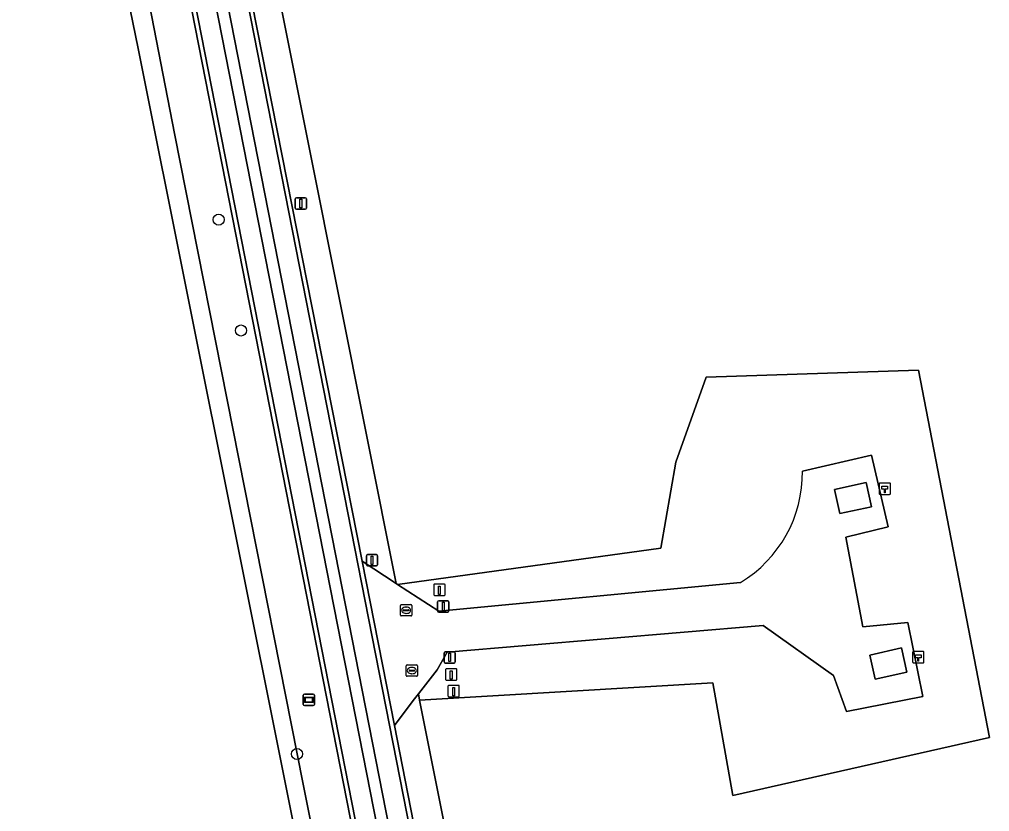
# Model space of a CAD drawing. Extents: x 160203 to 161530, y 379528 to 381797.
# Drawn here: x 160875 to 160960.7, y 379997.6 to 380067.5 of the extents above; entities that cross this region are included whole.
import ezdxf

# ---------------------------------------------------------------- set-up
doc = ezdxf.new("R2010")
doc.units = 0
for name, color, linetype in [('IMGEO_Afsluitpaal', 7, 'Continuous'), ('IMGEO_Berm_groen', 7, 'Continuous'), ('IMGEO_Berm_open', 7, 'Continuous'), ('IMGEO_Boom', 7, 'Continuous'), ('IMGEO_Brandkraan', 7, 'Continuous'), ('IMGEO_Groenvoorziening', 7, 'Continuous'), ('IMGEO_Hectometerpaal', 7, 'Continuous'), ('IMGEO_Informatiebord', 7, 'Continuous'), ('IMGEO_Lichtmast', 7, 'Continuous'), ('IMGEO_Loofbos', 7, 'Continuous'), ('IMGEO_Paal', 7, 'Continuous'), ('IMGEO_Rijbaan_lokaal_gesloten', 7, 'Continuous'), ('IMGEO_Rijbaan_lokaal_halfverhard', 7, 'Continuous'), ('IMGEO_Rijbaan_lokaal_open', 7, 'Continuous'), ('IMGEO_Terreindeel_gesloten', 7, 'Continuous'), ('IMGEO_Waterloop', 7, 'Continuous')]:
    doc.layers.add(name, color=color, linetype=linetype)

msp = doc.modelspace()

# ---------------------------------------------------------------- linework, layer by layer
at = {"layer": 'IMGEO_Afsluitpaal'}
for p, q in [((160911.916, 380015.283), (160911.916, 380016.083)), ((160911.916, 380016.083), (160911.916, 380015.283)), ((160912.016, 380016.183), (160912.806, 380016.183)), ((160912.806, 380016.183), (160912.016, 380016.183)), ((160912.906, 380016.083), (160912.906, 380015.283)), ((160912.906, 380015.283), (160912.906, 380016.083)), ((160912.806, 380015.183), (160912.016, 380015.183)), ((160912.016, 380015.183), (160912.806, 380015.183)), ((160912.49, 380010.789), (160912.49, 380011.589)), ((160912.49, 380011.589), (160912.49, 380010.789)), ((160912.59, 380011.689), (160913.38, 380011.689)), ((160913.38, 380011.689), (160912.59, 380011.689)), ((160913.48, 380011.589), (160913.48, 380010.789)), ((160913.48, 380010.789), (160913.48, 380011.589)), ((160913.38, 380010.689), (160912.59, 380010.689)), ((160912.59, 380010.689), (160913.38, 380010.689))]:
    msp.add_line(p, q, dxfattribs=at)
for points in [[(160912.336, 380016.058), (160912.486, 380016.058), (160912.486, 380015.308), (160912.336, 380015.308), (160912.336, 380016.058)], [(160912.91, 380011.564), (160913.06, 380011.564), (160913.06, 380010.814), (160912.91, 380010.814), (160912.91, 380011.564)]]:
    msp.add_lwpolyline(points, dxfattribs=at)
for centre, start, end in [((160912.016, 380016.083), 90, 180), ((160912.016, 380016.083), 90, 180), ((160912.806, 380016.083), 0, 90), ((160912.806, 380016.083), 360, 90), ((160912.016, 380015.283), 180, 270), ((160912.016, 380015.283), 180, 270), ((160912.806, 380015.283), 270, 0), ((160912.806, 380015.283), 270, 0), ((160912.59, 380011.589), 90, 180), ((160912.59, 380011.589), 90, 180), ((160913.38, 380011.589), 0, 90), ((160913.38, 380011.589), 360, 90), ((160912.59, 380010.789), 180, 270), ((160912.59, 380010.789), 180, 270), ((160913.38, 380010.789), 270, 0), ((160913.38, 380010.789), 270, 0)]:
    msp.add_arc(centre, 0.1, start, end, dxfattribs=at)
at = {"layer": 'IMGEO_Berm_groen'}
msp.add_lwpolyline([(160895.533, 380081.45), (160893.315, 380080.226), (160905.256, 380019.672), (160908.269, 380017.71)], close=True, dxfattribs=at)
at = {"layer": 'IMGEO_Berm_open'}
msp.add_lwpolyline([(160867.75, 380199.041), (160861.56, 380230.469), (160858.975, 380243.591), (160857.899, 380243.338), (160860.551, 380229.96), (160866.722, 380198.834), (160874.382, 380160.192), (160915.855, 379949.015), (160917.449, 379940.569), (160918.479, 379940.789), (160916.864, 379949.182), (160891.303, 380079.455)], close=True, dxfattribs=at)
at = {"layer": 'IMGEO_Boom'}
for centre in [(160892.58, 380049.834), (160894.553, 380040.042), (160899.498, 380002.662)]:
    msp.add_circle(centre, 0.489, dxfattribs=at)
at = {"layer": 'IMGEO_Brandkraan'}
for p, q in [((160908.635, 380014.919), (160908.635, 380015.771)), ((160908.71, 380015.845), (160909.562, 380015.845)), ((160909.123, 380015.625), (160909.148, 380015.625)), ((160909.636, 380015.771), (160909.636, 380014.919)), ((160909.562, 380014.845), (160908.71, 380014.845)), ((160908.894, 380015.339), (160908.894, 380015.351)), ((160909.332, 380015.302), (160908.934, 380015.302)), ((160908.937, 380015.388), (160909.335, 380015.388)), ((160909.146, 380015.065), (160909.121, 380015.065)), ((160909.378, 380015.351), (160909.378, 380015.339)), ((160909.141, 380009.593), (160909.141, 380010.445)), ((160909.216, 380010.519), (160910.068, 380010.519)), ((160910.142, 380010.445), (160910.142, 380009.593)), ((160910.068, 380009.519), (160909.216, 380009.519)), ((160909.4, 380010.013), (160909.4, 380010.025)), ((160909.838, 380009.976), (160909.44, 380009.976)), ((160909.443, 380010.062), (160909.841, 380010.062)), ((160909.652, 380009.739), (160909.627, 380009.739)), ((160909.629, 380010.299), (160909.654, 380010.299)), ((160909.884, 380010.025), (160909.884, 380010.013))]:
    msp.add_line(p, q, dxfattribs=at)
for points in [[(160908.635, 380014.919), (160908.635, 380015.771)], [(160908.71, 380015.845), (160909.562, 380015.845)], [(160909.636, 380015.771), (160909.636, 380014.919)], [(160909.562, 380014.845), (160908.71, 380014.845)], [(160909.141, 380009.593), (160909.141, 380010.445)], [(160909.216, 380010.519), (160910.068, 380010.519)], [(160910.142, 380010.445), (160910.142, 380009.593)], [(160910.068, 380009.519), (160909.216, 380009.519)]]:
    msp.add_lwpolyline(points, dxfattribs=at)
for centre, radius, start, end in [((160908.712, 380015.769), 0.0765, 91.55205, 178.44795), ((160908.712, 380015.769), 0.0765, 91.55205, 178.44795), ((160909.56, 380015.769), 0.0765, 1.55205, 88.44795), ((160909.56, 380015.769), 0.0765, 1.55205, 88.44795), ((160908.712, 380014.921), 0.0765, 181.55205, 268.44795), ((160908.712, 380014.921), 0.0765, 181.55205, 268.44795), ((160908.934, 380015.348), 0.0403, 85.87752, 175.75265), ((160908.931, 380015.338), 0.0366, 178.93798, 274.71019), ((160909.335, 380015.345), 0.043, 264.86636, 352.45326), ((160909.339, 380015.35), 0.0386, 1.73085, 96.63898), ((160909.56, 380014.921), 0.0765, 271.55205, 358.44795), ((160909.56, 380014.921), 0.0765, 271.55205, 358.44795), ((160909.218, 380010.443), 0.0765, 91.55205, 178.44795), ((160909.218, 380010.443), 0.0765, 91.55205, 178.44795), ((160910.066, 380010.443), 0.0765, 1.55205, 88.44795), ((160910.066, 380010.443), 0.0765, 1.55205, 88.44795), ((160909.218, 380009.595), 0.0765, 181.55205, 268.44795), ((160909.218, 380009.595), 0.0765, 181.55205, 268.44795), ((160909.44, 380010.022), 0.0403, 85.87752, 175.75265), ((160909.437, 380010.012), 0.0366, 178.93798, 274.71019), ((160909.841, 380010.019), 0.043, 264.86636, 352.45326), ((160909.845, 380010.024), 0.0386, 1.73085, 96.63898), ((160910.066, 380009.595), 0.0765, 271.55205, 358.44795), ((160910.066, 380009.595), 0.0765, 271.55205, 358.44795)]:
    msp.add_arc(centre, radius, start, end, dxfattribs=at)
for centre, major_axis, ratio, start_param, end_param in [((160909.122, 380015.345), (-0.387, 0.002), 0.722429, 4.712389, 7.853982), ((160909.147, 380015.345), (-0.39, 0.002), 0.717154, 1.570796, 4.712389), ((160909.628, 380010.019), (-0.387, 0.002), 0.722429, 4.712389, 7.853982), ((160909.653, 380010.019), (-0.39, 0.002), 0.717154, 1.570796, 4.712389)]:
    msp.add_ellipse(centre, major_axis=major_axis, ratio=ratio, start_param=start_param, end_param=end_param, dxfattribs=at)
at = {"layer": 'IMGEO_Groenvoorziening'}
for points in [[(160858.585, 380228.968), (160856.352, 380240.258), (160852.661, 380239.334), (160879.617, 380104.11), (160888.682, 380057.421), (160900.057, 380000), (160907.97, 379960.368), (160913.18, 379936.681), (160911.655, 379936.379), (160912.186, 379932.168), (160913.952, 379932.527), (160916.604, 379919.613), (160923.442, 379886.324)], [(160926.044, 379887.123), (160925.694, 379888.565), (160919.399, 379920.083), (160913.703, 379948.599), (160883.085, 380104.658), (160872.358, 380159.336), (160864.629, 380198.41), (160858.585, 380228.968)], [(160944.136, 380027.633), (160950.212, 380029.028), (160951.697, 380022.699), (160947.954, 380021.801), (160949.474, 380013.874), (160953.435, 380014.265), (160954.751, 380007.726), (160948.013, 380006.421), (160946.859, 380009.576), (160940.658, 380014.01), (160912.769, 380011.642), (160911.864, 380010.098), (160910.217, 380007.961), (160910.327, 380007.409), (160936.221, 380008.938), (160937.99, 379998.984), (160960.652, 380004.101), (160954.361, 380036.541), (160935.624, 380035.919), (160932.963, 380028.43), (160931.63, 380020.827), (160908.386, 380017.634), (160912.035, 380015.258), (160938.658, 380017.793)]]:
    msp.add_lwpolyline(points, dxfattribs=at)
msp.add_lwpolyline([(160910.327, 380007.409), (160910.217, 380007.961), (160909.766, 380007.376), (160908.104, 380005.176), (160917.183, 379958.747), (160917.917, 379957.787), (160918.444, 379957.267), (160919.646, 379956.406), (160920.602, 379955.987)], close=True, dxfattribs=at)
msp.add_arc((160932.744, 380027.53), 11.393, 301.27404, 0.51595, dxfattribs=at)
at = {"layer": 'IMGEO_Hectometerpaal'}
for p, q in [((160950.901, 380026.495), (160950.901, 380025.654)), ((160950.901, 380026.495), (160950.901, 380025.654)), ((160951.817, 380026.579), (160950.976, 380026.579)), ((160951.817, 380026.579), (160950.976, 380026.579)), ((160951.901, 380025.663), (160951.901, 380026.504)), ((160951.901, 380025.663), (160951.901, 380026.504)), ((160950.985, 380025.579), (160951.826, 380025.579)), ((160950.985, 380025.579), (160951.826, 380025.579)), ((160953.858, 380011.62), (160953.858, 380010.779)), ((160953.858, 380011.62), (160953.858, 380010.779)), ((160954.774, 380011.704), (160953.933, 380011.704)), ((160954.774, 380011.704), (160953.933, 380011.704)), ((160954.858, 380010.788), (160954.858, 380011.629)), ((160954.858, 380010.788), (160954.858, 380011.629)), ((160953.942, 380010.704), (160954.783, 380010.704)), ((160953.942, 380010.704), (160954.783, 380010.704))]:
    msp.add_line(p, q, dxfattribs=at)
for points in [[(160951.426, 380025.723), (160951.366, 380025.723), (160951.366, 380026.028), (160951.146, 380026.028), (160951.146, 380026.297), (160951.646, 380026.297), (160951.646, 380026.028), (160951.426, 380026.028), (160951.426, 380025.723)], [(160954.383, 380010.848), (160954.323, 380010.848), (160954.323, 380011.153), (160954.103, 380011.153), (160954.103, 380011.422), (160954.603, 380011.422), (160954.603, 380011.153), (160954.383, 380011.153), (160954.383, 380010.848)]]:
    msp.add_lwpolyline(points, dxfattribs=at)
for centre, start, end in [((160950.979, 380026.501), 92.4484, 184.28452), ((160950.979, 380026.501), 92.4484, 184.28452), ((160951.823, 380026.501), 2.4484, 94.28452), ((160951.823, 380026.501), 2.4484, 94.28452), ((160950.979, 380025.657), 182.4484, 274.28452), ((160950.979, 380025.657), 182.4484, 274.28452), ((160951.823, 380025.657), 272.4484, 4.28452), ((160951.823, 380025.657), 272.4484, 4.28452), ((160953.936, 380011.626), 92.4484, 184.28452), ((160953.936, 380011.626), 92.4484, 184.28452), ((160954.78, 380011.626), 2.4484, 94.28452), ((160954.78, 380011.626), 2.4484, 94.28452), ((160953.936, 380010.782), 182.4484, 274.28452), ((160953.936, 380010.782), 182.4484, 274.28452), ((160954.78, 380010.782), 272.4484, 4.28452), ((160954.78, 380010.782), 272.4484, 4.28452)]:
    msp.add_arc(centre, 0.0779, start, end, dxfattribs=at)
at = {"layer": 'IMGEO_Informatiebord'}
for p, q in [((160900.055, 380007.037), (160900.055, 380007.837)), ((160900.055, 380007.837), (160900.055, 380007.037)), ((160900.155, 380007.937), (160900.945, 380007.937)), ((160900.945, 380007.937), (160900.155, 380007.937)), ((160901.045, 380007.837), (160901.045, 380007.037)), ((160901.045, 380007.037), (160901.045, 380007.837)), ((160900.945, 380006.937), (160900.155, 380006.937)), ((160900.155, 380006.937), (160900.945, 380006.937))]:
    msp.add_line(p, q, dxfattribs=at)
for points in [[(160900.156, 380007.669), (160900.944, 380007.669), (160900.944, 380007.205), (160900.156, 380007.205), (160900.156, 380007.669)], [(160900.221, 380007.604), (160900.221, 380007.27), (160900.879, 380007.27), (160900.879, 380007.604), (160900.221, 380007.604)]]:
    msp.add_lwpolyline(points, dxfattribs=at)
for centre, start, end in [((160900.155, 380007.837), 90, 180), ((160900.155, 380007.837), 90, 180), ((160900.945, 380007.837), 0, 90), ((160900.945, 380007.837), 360, 90), ((160900.155, 380007.037), 180, 270), ((160900.155, 380007.037), 180, 270), ((160900.945, 380007.037), 270, 0), ((160900.945, 380007.037), 270, 0)]:
    msp.add_arc(centre, 0.1, start, end, dxfattribs=at)
at = {"layer": 'IMGEO_Lichtmast'}
for p, q in [((160899.346, 380050.855), (160899.346, 380051.655)), ((160899.346, 380051.655), (160899.346, 380050.855)), ((160899.446, 380051.755), (160900.236, 380051.755)), ((160900.236, 380051.755), (160899.446, 380051.755)), ((160900.336, 380051.655), (160900.336, 380050.855)), ((160900.336, 380050.855), (160900.336, 380051.655)), ((160900.236, 380050.755), (160899.446, 380050.755)), ((160899.446, 380050.755), (160900.236, 380050.755)), ((160905.625, 380019.355), (160905.625, 380020.155)), ((160905.625, 380020.155), (160905.625, 380019.355)), ((160905.725, 380020.255), (160906.515, 380020.255)), ((160906.515, 380020.255), (160905.725, 380020.255)), ((160906.615, 380020.155), (160906.615, 380019.355)), ((160906.615, 380019.355), (160906.615, 380020.155)), ((160906.515, 380019.255), (160905.725, 380019.255)), ((160905.725, 380019.255), (160906.515, 380019.255))]:
    msp.add_line(p, q, dxfattribs=at)
for points in [[(160899.766, 380051.63), (160899.916, 380051.63), (160899.916, 380050.88), (160899.766, 380050.88), (160899.766, 380051.63)], [(160906.045, 380020.13), (160906.195, 380020.13), (160906.195, 380019.38), (160906.045, 380019.38), (160906.045, 380020.13)]]:
    msp.add_lwpolyline(points, dxfattribs=at)
for centre, start, end in [((160899.446, 380051.655), 90, 180), ((160899.446, 380051.655), 90, 180), ((160900.236, 380051.655), 0, 90), ((160900.236, 380051.655), 360, 90), ((160899.446, 380050.855), 180, 270), ((160899.446, 380050.855), 180, 270), ((160900.236, 380050.855), 270, 0), ((160900.236, 380050.855), 270, 0), ((160905.725, 380020.155), 90, 180), ((160905.725, 380020.155), 90, 180), ((160906.515, 380020.155), 0, 90), ((160906.515, 380020.155), 360, 90), ((160905.725, 380019.355), 180, 270), ((160905.725, 380019.355), 180, 270), ((160906.515, 380019.355), 270, 0), ((160906.515, 380019.355), 270, 0)]:
    msp.add_arc(centre, 0.1, start, end, dxfattribs=at)
at = {"layer": 'IMGEO_Loofbos'}
for points in [[(160885.486, 380064.948), (160877.546, 380103.697), (160879.617, 380104.11), (160852.661, 380239.334)], [(160895.533, 380081.45), (160908.269, 380017.71), (160908.386, 380017.634), (160931.63, 380020.827), (160932.963, 380028.43), (160935.624, 380035.919), (160954.361, 380036.541), (160960.652, 380004.101), (160937.99, 379998.984), (160936.221, 380008.938), (160910.327, 380007.409), (160920.602, 379955.987)], [(160922.085, 379882.19), (160921.789, 379883.621), (160912.186, 379932.168), (160911.655, 379936.379), (160905.312, 379965.886), (160898.502, 380000), (160885.486, 380064.948)]]:
    msp.add_lwpolyline(points, dxfattribs=at)
at = {"layer": 'IMGEO_Paal'}
for p, q in [((160911.578, 380017.566), (160911.578, 380016.725)), ((160911.578, 380017.566), (160911.578, 380016.725)), ((160912.494, 380017.65), (160911.653, 380017.65)), ((160912.494, 380017.65), (160911.653, 380017.65)), ((160912.578, 380016.734), (160912.578, 380017.575)), ((160912.578, 380016.734), (160912.578, 380017.575)), ((160911.662, 380016.65), (160912.503, 380016.65)), ((160911.662, 380016.65), (160912.503, 380016.65)), ((160912.617, 380010.097), (160912.617, 380009.256)), ((160912.617, 380010.097), (160912.617, 380009.256)), ((160913.533, 380010.181), (160912.692, 380010.181)), ((160913.533, 380010.181), (160912.692, 380010.181)), ((160913.617, 380009.265), (160913.617, 380010.106)), ((160913.617, 380009.265), (160913.617, 380010.106)), ((160912.701, 380009.181), (160913.542, 380009.181)), ((160912.701, 380009.181), (160913.542, 380009.181)), ((160912.833, 380008.63), (160912.833, 380007.789)), ((160912.833, 380008.63), (160912.833, 380007.789)), ((160913.749, 380008.714), (160912.908, 380008.714)), ((160913.749, 380008.714), (160912.908, 380008.714)), ((160913.833, 380007.798), (160913.833, 380008.639)), ((160913.833, 380007.798), (160913.833, 380008.639)), ((160912.917, 380007.714), (160913.758, 380007.714)), ((160912.917, 380007.714), (160913.758, 380007.714))]:
    msp.add_line(p, q, dxfattribs=at)
for points in [[(160911.993, 380017.463), (160912.153, 380017.463), (160912.153, 380016.73), (160911.993, 380016.73), (160911.993, 380017.463)], [(160913.032, 380009.994), (160913.192, 380009.994), (160913.192, 380009.261), (160913.032, 380009.261), (160913.032, 380009.994)], [(160913.248, 380008.527), (160913.408, 380008.527), (160913.408, 380007.794), (160913.248, 380007.794), (160913.248, 380008.527)]]:
    msp.add_lwpolyline(points, dxfattribs=at)
for centre, start, end in [((160911.656, 380017.572), 92.4484, 184.28452), ((160911.656, 380017.572), 92.4484, 184.28452), ((160912.5, 380017.572), 2.4484, 94.28452), ((160912.5, 380017.572), 2.4484, 94.28452), ((160911.656, 380016.728), 182.4484, 274.28452), ((160911.656, 380016.728), 182.4484, 274.28452), ((160912.5, 380016.728), 272.4484, 4.28452), ((160912.5, 380016.728), 272.4484, 4.28452), ((160912.695, 380010.103), 92.4484, 184.28452), ((160912.695, 380010.103), 92.4484, 184.28452), ((160913.539, 380010.103), 2.4484, 94.28452), ((160913.539, 380010.103), 2.4484, 94.28452), ((160912.695, 380009.259), 182.4484, 274.28452), ((160912.695, 380009.259), 182.4484, 274.28452), ((160912.911, 380008.636), 92.4484, 184.28452), ((160912.911, 380008.636), 92.4484, 184.28452), ((160913.539, 380009.259), 272.4484, 4.28452), ((160913.539, 380009.259), 272.4484, 4.28452), ((160913.755, 380008.636), 2.4484, 94.28452), ((160913.755, 380008.636), 2.4484, 94.28452), ((160912.911, 380007.792), 182.4484, 274.28452), ((160912.911, 380007.792), 182.4484, 274.28452), ((160913.755, 380007.792), 272.4484, 4.28452), ((160913.755, 380007.792), 272.4484, 4.28452)]:
    msp.add_arc(centre, 0.0779, start, end, dxfattribs=at)
at = {"layer": 'IMGEO_Rijbaan_lokaal_gesloten'}
for points in [[(160866.722, 380198.834), (160865.008, 380198.49), (160872.738, 380159.431), (160914.093, 379948.69), (160918.669, 379925.757), (160920.383, 379926.099), (160919.243, 379931.834), (160917.449, 379940.569), (160915.855, 379949.015), (160874.382, 380160.192)], [(160869.506, 380199.393), (160867.75, 380199.041), (160891.303, 380079.455), (160916.864, 379949.182), (160918.479, 379940.789), (160917.449, 379940.569), (160919.243, 379931.834), (160920.254, 379932.032), (160921.392, 379926.322), (160923.141, 379926.741), (160919.01, 379947.114), (160918.701, 379948.964), (160892.944, 380080.195)]]:
    msp.add_lwpolyline(points, close=True, dxfattribs=at)
at = {"layer": 'IMGEO_Rijbaan_lokaal_halfverhard'}
for points in [[(160947.954, 380021.801), (160951.697, 380022.699), (160950.212, 380029.028), (160944.136, 380027.633)], [(160938.658, 380017.793), (160912.035, 380015.258), (160908.386, 380017.634), (160908.269, 380017.71), (160905.256, 380019.672), (160908.104, 380005.176), (160909.766, 380007.376), (160910.217, 380007.961), (160911.864, 380010.098), (160912.769, 380011.642), (160940.658, 380014.01), (160946.859, 380009.576), (160948.013, 380006.421), (160954.751, 380007.726), (160953.435, 380014.265), (160949.474, 380013.874), (160947.954, 380021.801)]]:
    msp.add_lwpolyline(points, dxfattribs=at)
for points in [[(160946.958, 380026.017), (160949.742, 380026.628), (160950.213, 380024.484), (160947.429, 380023.873)], [(160952.868, 380012.015), (160953.343, 380009.877), (160950.555, 380009.257), (160950.079, 380011.395)]]:
    msp.add_lwpolyline(points, close=True, dxfattribs=at)
msp.add_arc((160932.744, 380027.53), 11.393, 301.27404, 0.51595, dxfattribs=at)
at = {"layer": 'IMGEO_Rijbaan_lokaal_open'}
for points in [[(160869.919, 380199.476), (160869.506, 380199.393), (160892.944, 380080.195), (160918.701, 379948.964), (160919.01, 379947.114), (160919.082, 379949.05), (160918.097, 379954.072), (160918.093, 379954.094), (160917.183, 379958.747), (160908.104, 380005.176), (160905.256, 380019.672), (160893.315, 380080.226), (160890.502, 380094.649), (160877.378, 380161.397), (160874.447, 380176.442)], [(160865.008, 380198.49), (160864.629, 380198.41), (160872.358, 380159.336), (160883.085, 380104.658), (160913.703, 379948.599), (160919.399, 379920.083), (160925.694, 379888.565), (160926.044, 379887.123), (160926.309, 379887.469), (160919.788, 379920.148), (160918.669, 379925.757), (160914.093, 379948.69), (160872.738, 380159.431)]]:
    msp.add_lwpolyline(points, close=True, dxfattribs=at)
at = {"layer": 'IMGEO_Terreindeel_gesloten'}
for points in [[(160950.213, 380024.484), (160949.742, 380026.628), (160946.958, 380026.017), (160947.429, 380023.873)], [(160953.343, 380009.877), (160952.868, 380012.015), (160950.079, 380011.395), (160950.555, 380009.257)]]:
    msp.add_lwpolyline(points, close=True, dxfattribs=at)
at = {"layer": 'IMGEO_Waterloop'}
msp.add_lwpolyline([(160911.655, 379936.379), (160913.18, 379936.681), (160907.97, 379960.368), (160900.057, 380000), (160888.682, 380057.421), (160879.617, 380104.11), (160877.546, 380103.697), (160885.486, 380064.948), (160898.502, 380000), (160905.312, 379965.886)], close=True, dxfattribs=at)

doc.saveas('drawing.dxf')
